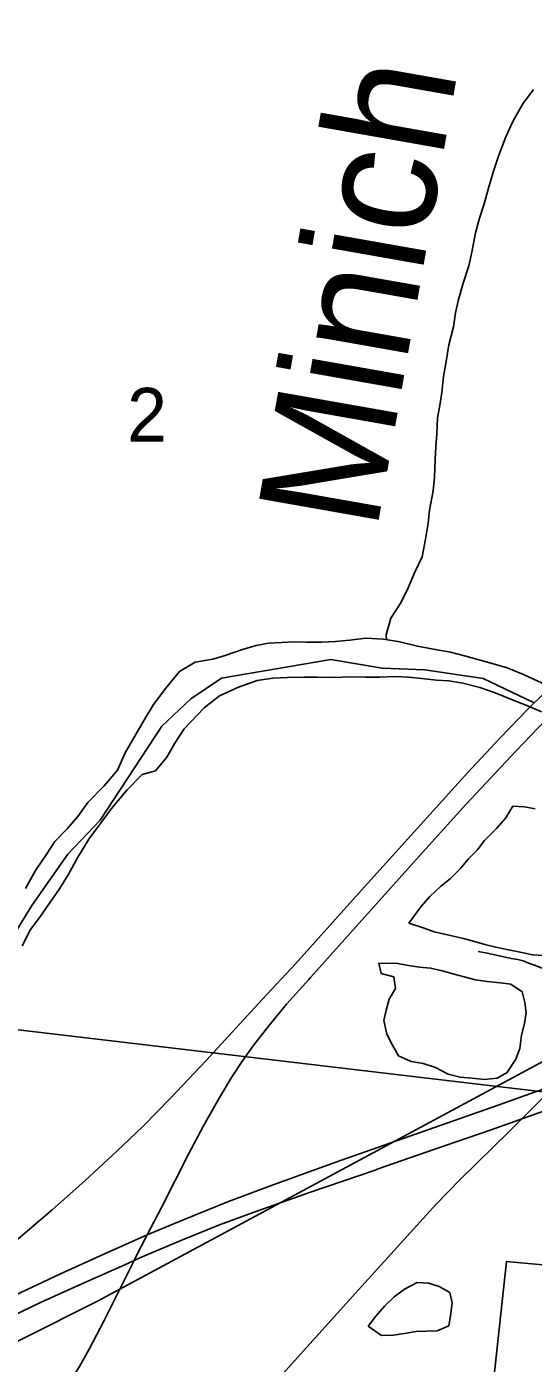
# Model space of a CAD drawing. Extents: x 831 to 1552, y 430 to 870.
# Drawn here: x 1312.57 to 1320.48, y 678.59 to 699.44 of the extents above; entities that cross this region are included whole.
import ezdxf

# ---------------------------------------------------------------- set-up
doc = ezdxf.new("R2010")
doc.units = 0
for name, color, linetype in [('GM_X_Corporation', 7, 'Continuous'), ('GM_X_Interchange_Ramps', 7, 'Continuous'), ('GM_X_Interstate_Route', 7, 'Continuous'), ('GM_X_Major_River', 7, 'Continuous'), ('GM_X_Minor_Lake', 7, 'Continuous'), ('GM_X_Minor_River', 7, 'Continuous'), ('GM_X_Minor_River_Text', 7, 'Continuous'), ('GM_X_Rail_Line', 7, 'Continuous'), ('GM_X_Section_Text', 7, 'Continuous'), ('GM_X_State_Route', 7, 'Continuous'), ('GM_X_Township_Road', 7, 'Continuous')]:
    doc.layers.add(name, color=color, linetype=linetype)

msp = doc.modelspace()

# ---------------------------------------------------------------- linework, layer by layer
at = {"layer": 'GM_X_Corporation'}
for points in [[(1305.299, 704.746), (1325.539, 702.531), (1323.531, 682.478), (1303.37, 684.858)], [(1303.37, 684.858), (1323.531, 682.478), (1321.541, 662.548), (1301.887, 664.457), (1301.464, 664.502)]]:
    msp.add_lwpolyline(points, close=True, dxfattribs=at)
for points in [[(1320.481, 688.893), (1319.693, 689.271), (1318.786, 689.405), (1318.119, 689.432), (1317.319, 689.566), (1315.611, 689.273), (1315.131, 688.953), (1314.678, 688.527), (1313.717, 687.06), (1313.211, 686.527), (1312.65, 685.727), (1312.224, 685.034)], [(1312.224, 685.034), (1312.65, 685.727), (1313.211, 686.527), (1313.717, 687.06), (1314.678, 688.527), (1315.131, 688.953), (1315.611, 689.273), (1317.319, 689.566), (1318.119, 689.432), (1318.786, 689.405), (1319.693, 689.271), (1320.481, 688.893)], [(1328.168, 678.253), (1328.189, 678.602), (1328.213, 678.98), (1328.236, 679.358), (1328.26, 679.736), (1327.456, 679.808), (1327.343, 679.818), (1327.229, 679.828), (1327.052, 679.844), (1326.112, 679.927), (1324.88, 680.052), (1323.524, 680.186), (1323.493, 680.189), (1323.47, 679.906), (1323.466, 679.863), (1323.342, 679.874), (1323.228, 679.885), (1321.191, 680.072), (1320.059, 680.176), (1319.814, 677.916)]]:
    msp.add_lwpolyline(points, dxfattribs=at)
at = {"layer": 'GM_X_Interchange_Ramps'}
msp.add_lwpolyline([(1316.766, 684.819), (1316.253, 684.266), (1315.369, 683.31), (1314.816, 682.723), (1314.381, 682.282), (1313.979, 681.895), (1313.477, 681.432), (1312.968, 680.979), (1312.401, 680.496), (1311.97, 680.143), (1311.432, 679.723), (1310.935, 679.352), (1310.48, 679.028), (1310.172, 678.821), (1309.805, 678.588), (1309.008, 678.109), (1307.562, 677.263), (1306.957, 676.925), (1306.87, 676.872), (1306.781, 676.807), (1306.736, 676.769), (1306.693, 676.73), (1306.652, 676.687), (1306.577, 676.607)], dxfattribs=at)
at = {"layer": 'GM_X_Interstate_Route'}
for points in [[(1296.221, 671.1), (1298.795, 672.482), (1301.269, 673.783), (1303.737, 675.096), (1306.577, 676.607), (1306.973, 676.818), (1309.934, 678.396), (1310.869, 678.886), (1311.642, 679.283), (1312.478, 679.693), (1313.096, 679.984), (1313.775, 680.291), (1314.453, 680.589), (1314.514, 680.616), (1315.029, 680.832), (1315.72, 681.109), (1316.416, 681.372), (1317.469, 681.748), (1318.641, 682.161), (1319.931, 682.613), (1320.991, 682.995), (1322.52, 683.559), (1323.315, 683.849), (1323.468, 683.902)], [(1318.024, 681.607), (1318.043, 681.614), (1318.923, 681.92), (1319.804, 682.224), (1321.325, 682.766), (1322.264, 683.095), (1323.465, 683.501)], [(1315.004, 680.514), (1315.582, 680.745), (1316.106, 680.941), (1316.985, 681.25), (1318.024, 681.607)], [(1314.1, 680.125), (1314.249, 680.191), (1314.375, 680.246), (1315.004, 680.514)], [(1313.002, 679.632), (1313.522, 679.87), (1314.1, 680.125)], [(1308.905, 677.534), (1309.028, 677.6), (1310.125, 678.184), (1311.445, 678.879), (1312.057, 679.186), (1312.786, 679.534), (1313.002, 679.632)]]:
    msp.add_lwpolyline(points, dxfattribs=at)
at = {"layer": 'GM_X_Major_River'}
for points in [[(1320.618, 689.198), (1320.325, 689.334), (1320.068, 689.438), (1319.834, 689.504), (1319.426, 689.62), (1319.184, 689.679), (1318.919, 689.73), (1318.669, 689.774), (1318.396, 689.841), (1318.139, 689.885), (1317.865, 689.899), (1317.613, 689.866), (1317.392, 689.848), (1317.171, 689.838), (1316.936, 689.836), (1316.738, 689.84), (1316.547, 689.829), (1316.342, 689.819), (1316.151, 689.785), (1315.937, 689.721), (1315.668, 689.628), (1315.477, 689.572), (1315.202, 689.525), (1314.955, 689.378), (1314.744, 689.117), (1314.548, 688.862), (1314.429, 688.667), (1314.279, 688.405), (1314.105, 688.112), (1313.985, 687.841), (1313.781, 687.594), (1313.524, 687.334), (1313.367, 687.117), (1313.203, 686.923), (1313.009, 686.729), (1312.875, 686.519), (1312.709, 686.272), (1312.551, 685.994)], [(1320.608, 688.749), (1320.405, 688.838), (1320.164, 688.934), (1319.885, 689.047), (1319.643, 689.128), (1319.378, 689.195), (1319.158, 689.231), (1318.969, 689.243), (1318.733, 689.271), (1318.528, 689.29), (1318.316, 689.303), (1318.08, 689.293), (1317.851, 689.29), (1317.616, 689.296), (1317.372, 689.286), (1317.106, 689.292), (1316.9, 689.289), (1316.642, 689.287), (1316.413, 689.277), (1316.169, 689.237), (1315.878, 689.137), (1315.578, 688.999), (1315.338, 688.814), (1315.026, 688.487), (1314.884, 688.262), (1314.758, 688.044), (1314.578, 687.827), (1314.371, 687.771), (1314.138, 687.533), (1313.895, 687.242), (1313.723, 687.01), (1313.542, 686.763), (1313.361, 686.47), (1313.218, 686.207), (1313.083, 685.99), (1312.926, 685.765), (1312.777, 685.548), (1312.628, 685.353), (1312.5, 685.098)]]:
    msp.add_lwpolyline(points, dxfattribs=at)
at = {"layer": 'GM_X_Minor_Lake'}
for points in [[(1320.505, 687.236), (1320.338, 687.268), (1320.156, 687.278), (1320.047, 687.097), (1319.901, 686.932), (1319.716, 686.745), (1319.6, 686.594), (1319.462, 686.452), (1319.338, 686.301), (1319.184, 686.151), (1319.031, 686.024), (1318.862, 685.867), (1318.723, 685.709), (1318.535, 685.453)], [(1318.535, 685.453), (1318.757, 685.382), (1318.931, 685.319), (1319.09, 685.279), (1319.204, 685.255), (1319.386, 685.215), (1319.56, 685.167), (1319.719, 685.12), (1319.893, 685.079), (1320.09, 685.039), (1320.272, 684.999), (1320.469, 684.958), (1320.636, 684.949)], [(1318.066, 684.829), (1318.102, 684.669), (1318.299, 684.613), (1318.327, 684.431), (1318.227, 684.265), (1318.179, 684.098), (1318.147, 683.932), (1318.189, 683.719), (1318.279, 683.55), (1318.375, 683.382), (1318.572, 683.296), (1318.761, 683.263), (1318.95, 683.2), (1319.147, 683.099), (1319.336, 683.051), (1319.526, 683.034), (1319.716, 683.016), (1319.913, 683.037), (1320.034, 683.101)], [(1320.034, 683.101), (1320.066, 683.118), (1320.206, 683.329), (1320.269, 683.495), (1320.294, 683.708), (1320.342, 683.889), (1320.367, 684.056), (1320.346, 684.216), (1320.302, 684.383), (1320.129, 684.499), (1319.962, 684.524), (1319.757, 684.542), (1319.575, 684.567), (1319.401, 684.615), (1319.242, 684.655), (1319.053, 684.71), (1318.871, 684.75), (1318.704, 684.768), (1318.529, 684.793), (1318.363, 684.825), (1318.066, 684.829)], [(1319.175, 679.266), (1319.192, 679.363), (1319.209, 679.53), (1319.173, 679.689), (1319.007, 679.783), (1318.841, 679.838), (1318.666, 679.848), (1318.467, 679.744), (1318.306, 679.624), (1318.16, 679.482), (1318.021, 679.324), (1317.898, 679.166)], [(1317.898, 679.166), (1318.109, 679.019), (1318.291, 679.025), (1318.466, 679.053), (1318.649, 679.081), (1318.809, 679.087), (1318.976, 679.092), (1319.159, 679.173), (1319.175, 679.266)]]:
    msp.add_lwpolyline(points, dxfattribs=at)
at = {"layer": 'GM_X_Minor_River'}
msp.add_lwpolyline([(1318.185, 689.877), (1318.183, 689.953), (1318.254, 690.21), (1318.409, 690.451), (1318.526, 690.685), (1318.628, 690.927), (1318.745, 691.168), (1318.794, 691.441), (1318.835, 691.691), (1318.86, 691.896), (1318.917, 692.199), (1318.935, 692.411), (1318.946, 692.684), (1318.956, 692.882), (1318.974, 693.087), (1318.984, 693.337), (1319.017, 693.527), (1319.05, 693.731), (1319.076, 693.981), (1319.117, 694.216), (1319.158, 694.474), (1319.23, 694.754), (1319.263, 694.974), (1319.303, 695.163), (1319.382, 695.436), (1319.469, 695.708), (1319.518, 695.92), (1319.574, 696.223), (1319.638, 696.45), (1319.709, 696.677), (1319.781, 696.919), (1319.852, 697.169), (1319.939, 697.433), (1320.049, 697.721), (1320.166, 697.97), (1320.314, 698.234), (1320.483, 698.459)], dxfattribs=at)
at = {"layer": 'GM_X_Rail_Line'}
for points in [[(1261.527, 652.567), (1284.1, 664.037), (1310.179, 677.801), (1313.677, 679.557), (1320.635, 683.299), (1323.83, 685.434), (1326.948, 687.535)], [(1291.697, 650.938), (1294.966, 654.558), (1301.848, 662.157), (1302.434, 662.803), (1305.676, 666.376), (1310.245, 671.433), (1311.385, 672.727), (1311.952, 673.316), (1312.776, 674.235), (1314.625, 676.28), (1316.515, 678.363), (1317.75, 679.732), (1318.964, 681.068), (1319.334, 681.453), (1320.111, 682.215), (1320.633, 682.733), (1321.491, 683.396), (1322.009, 683.791), (1322.837, 684.376), (1324.039, 685.196), (1324.617, 685.605)]]:
    msp.add_lwpolyline(points, dxfattribs=at)
at = {"layer": 'GM_X_State_Route'}
for points in [[(1316.766, 684.819), (1317.703, 685.861), (1318.328, 686.553), (1319.452, 687.797), (1319.959, 688.343), (1320.391, 688.789), (1320.486, 688.883), (1320.559, 688.955), (1320.789, 689.182), (1321.328, 689.696), (1321.785, 690.116)], [(1316.972, 684.576), (1316.999, 684.606), (1318.606, 686.397), (1319.425, 687.306), (1320.209, 688.142), (1320.669, 688.622), (1320.744, 688.697), (1320.82, 688.773), (1321.091, 689.044), (1321.508, 689.455), (1321.884, 689.788), (1322.015, 689.904)], [(1314.033, 679.763), (1314.249, 680.191), (1314.276, 680.245), (1314.453, 680.589), (1314.674, 681.019), (1315.097, 681.851), (1315.33, 682.29), (1315.574, 682.724), (1315.767, 683.044), (1315.937, 683.305), (1316.119, 683.558), (1316.348, 683.853), (1316.627, 684.187), (1316.972, 684.576)], [(1312.937, 677.87), (1313.086, 678.068), (1313.261, 678.324), (1313.392, 678.535), (1313.544, 678.805), (1313.772, 679.246), (1314.033, 679.763)]]:
    msp.add_lwpolyline(points, dxfattribs=at)
at = {"layer": 'GM_X_Township_Road'}
msp.add_lwpolyline([(1319.619, 685.013), (1319.76, 684.983), (1319.923, 684.95), (1320.134, 684.904), (1320.237, 684.884), (1320.317, 684.863), (1320.404, 684.829), (1320.513, 684.792), (1320.626, 684.748), (1320.652, 684.737)], dxfattribs=at)

# ---------------------------------------------------------------- texts
at = {"layer": 'GM_X_Minor_River_Text'}
msp.add_text('Minich', height=1.8933, rotation=79.9998, dxfattribs=at).set_placement((1318.029, 691.541))
at = {"layer": 'GM_X_Section_Text'}
msp.add_text('2', height=0.837, rotation=0, dxfattribs=at).set_placement((1314.137, 692.966))

doc.saveas('drawing.dxf')
